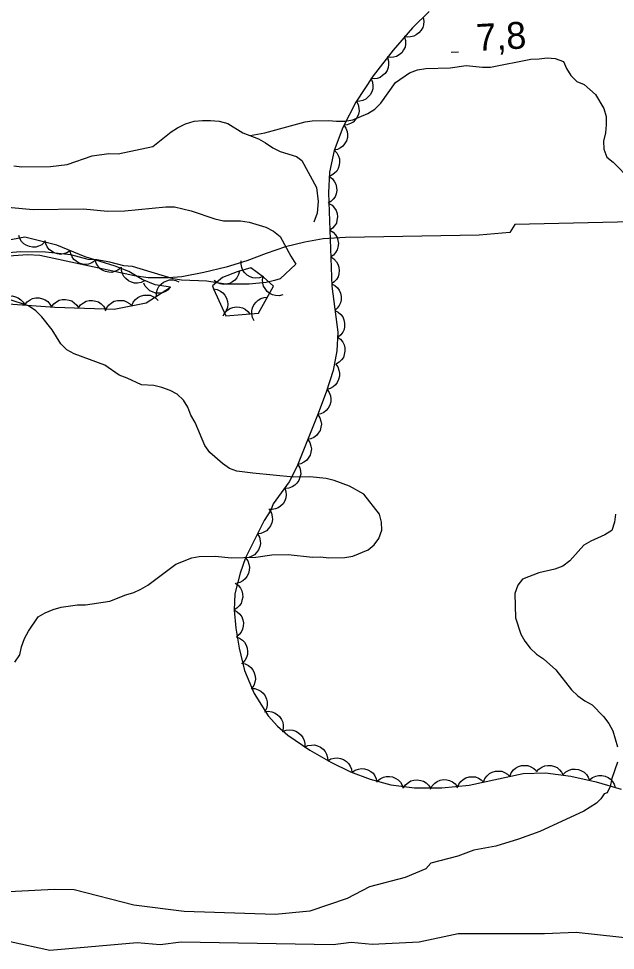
# Model space of a CAD drawing. Extents: x 336540 to 340074, y 5572036 to 5573747.
# Drawn here: x 338076.7 to 338143.3, y 5573380.1 to 5573484.2 of the extents above; entities that cross this region are included whole.
import ezdxf

# ---------------------------------------------------------------- set-up
doc = ezdxf.new("R2010")
doc.units = 0
for name, color, linetype in [('Niveau 2', 7, 'Continuous'), ('Niveau 22', 7, 'Continuous'), ('Niveau 3', 7, 'Continuous'), ('Niveau 44', 7, 'Continuous')]:
    doc.layers.add(name, color=color, linetype=linetype)

msp = doc.modelspace()

# ---------------------------------------------------------------- linework, layer by layer
at = {"layer": 'Niveau 2'}
for points in [[(338102.56, 5573471.17), (338104.19, 5573471.47), (338108.69, 5573472.7), (338109.48, 5573472.83), (338111.29, 5573472.87), (338112.2, 5573472.77), (338113.11, 5573472.79), (338114.01, 5573472.93), (338115.69, 5573473.64), (338116.47, 5573474.11), (338117.14, 5573474.81), (338118.79, 5573477.12), (338120.35, 5573478.18), (338121.25, 5573478.54), (338122.15, 5573478.67), (338124.87, 5573478.73), (338126.67, 5573478.99), (338128.49, 5573478.81), (338129.39, 5573478.83), (338133.9, 5573479.72), (338134.81, 5573479.74), (338135.71, 5573479.87), (338136.62, 5573479.78), (338137.53, 5573479.45), (338137.89, 5573478.66), (338138.36, 5573477.88), (338139.05, 5573477.21), (338139.85, 5573476.89), (338141.12, 5573475.78), (338142.06, 5573474.2), (338142.3, 5573473.3), (338142.32, 5573472.39), (338142.23, 5573471.48), (338142.02, 5573470.56), (338142.04, 5573469.65), (338142.4, 5573468.75), (338143.09, 5573468.2), (338145.05, 5573466.19)], [(338076.15, 5573467.79), (338077.05, 5573467.7), (338080.25, 5573467.72), (338082.1, 5573467.93), (338084.89, 5573468.9), (338086.74, 5573469.17), (338087.81, 5573469.14), (338091.67, 5573469.96), (338093.72, 5573471.58), (338094.44, 5573472.05), (338095.33, 5573472.47), (338096.28, 5573472.77), (338097.23, 5573472.85), (338098.13, 5573472.87), (338099.09, 5573472.78), (338100.05, 5573472.52), (338101.71, 5573471.49), (338103.46, 5573470.8), (338104.26, 5573470.37), (338105.06, 5573469.82), (338105.91, 5573469.39), (338107.73, 5573468.82), (338108.3, 5573468.38), (338109.94, 5573465.38), (338110.15, 5573463.8), (338110.01, 5573462.5), (338109.66, 5573461.51)], [(338075.49, 5573463.18), (338078.3, 5573462.91), (338083.92, 5573462.98), (338086.62, 5573462.71), (338088.53, 5573462.76), (338093.13, 5573463.2), (338094.09, 5573463.22), (338095.95, 5573462.76), (338098.61, 5573461.87), (338099.57, 5573461.66), (338101.48, 5573461.65), (338102.44, 5573461.51), (338104.31, 5573460.93), (338105.16, 5573460.5), (338105.9, 5573459.9), (338107.08, 5573457.68), (338107.66, 5573456.79), (338105.9, 5573455.17), (338105.28, 5573454.99), (338104.33, 5573454.74), (338102.43, 5573454.58), (338099.79, 5573454.58), (338097.7, 5573454.92), (338094.89, 5573455.03), (338093.93, 5573455.17), (338089.4, 5573456.53), (338088.45, 5573456.62), (338086.86, 5573457.03), (338085.4, 5573457.28), (338084.44, 5573457.31), (338082.52, 5573457.83), (338079.7, 5573458.16), (338076.84, 5573458.2), (338070.05, 5573457.59)], [(338076.26, 5573412.33), (338076.81, 5573413.13), (338077.02, 5573414.05), (338077.34, 5573414.96), (338077.77, 5573415.77), (338078.87, 5573417.38), (338079.65, 5573417.85), (338080.55, 5573418.21), (338081.45, 5573418.46), (338083.26, 5573418.73), (338084.16, 5573418.74), (338086.87, 5573419.14), (338088.66, 5573419.86), (338089.56, 5573420.11), (338090.35, 5573420.47), (338091.13, 5573420.94), (338094.25, 5573423.28), (338096.04, 5573424), (338096.83, 5573424.13), (338098.64, 5573424.17), (338100.45, 5573423.98), (338103.17, 5573424.04), (338104.97, 5573424.3), (338106.78, 5573424.34), (338109.51, 5573424.06), (338110.41, 5573424.08), (338111.32, 5573423.98), (338113.13, 5573424.02), (338114.03, 5573424.15), (338115.71, 5573424.87), (338116.38, 5573425.45), (338116.93, 5573426.15), (338117.25, 5573427.06), (338117.23, 5573427.97), (338116.98, 5573428.88), (338115.24, 5573431.11), (338113.64, 5573431.99), (338111.93, 5573432.63), (338111.02, 5573432.84), (338109.2, 5573433.03), (338107.39, 5573432.99), (338102.85, 5573433.46), (338101.04, 5573433.65), (338100.24, 5573433.97), (338099.44, 5573434.53), (338098.05, 5573435.75), (338097.47, 5573436.53), (338096.4, 5573439.12), (338095.93, 5573439.91), (338095.57, 5573440.81), (338095.1, 5573441.6), (338094.4, 5573442.26), (338093.6, 5573442.7), (338092.69, 5573443.02), (338091.78, 5573443.23), (338090.42, 5573443.31), (338088.82, 5573444.08), (338087.91, 5573444.4), (338086.3, 5573445.5), (338082.88, 5573446.79), (338082.07, 5573447.23), (338081.38, 5573447.9), (338080.44, 5573449.47), (338079.28, 5573450.92), (338078.59, 5573451.59), (338077.78, 5573452.14), (338073.22, 5573453.64)], [(338143.35, 5573428.87), (338143.25, 5573427.96), (338142.93, 5573427.04), (338142.15, 5573426.57), (338140.58, 5573425.86), (338139.8, 5573425.38), (338138.25, 5573423.65), (338137.47, 5573423.06), (338136.58, 5573422.7), (338134.77, 5573422.32), (338132.98, 5573421.6), (338132.43, 5573420.91), (338132.11, 5573419.99), (338132.17, 5573417.27), (338132.77, 5573415.46), (338133.24, 5573414.68), (338133.82, 5573413.89), (338134.51, 5573413.23), (338135.32, 5573412.68), (338136.7, 5573411.46), (338138.44, 5573409.22), (338139.14, 5573408.55), (338139.94, 5573408), (338140.74, 5573407.57), (338142.01, 5573406.23), (338142.6, 5573405.45), (338143.07, 5573404.66), (338143.56, 5573402.85)], [(338143.59, 5573401.15), (338142.95, 5573399.32), (338142.74, 5573398.41), (338142.42, 5573397.72), (338142.08, 5573397.6), (338141.71, 5573397.06), (338141.22, 5573396.56), (338139.82, 5573395.67), (338134.91, 5573393.41), (338132.51, 5573392.53), (338129.98, 5573391.77), (338127.52, 5573391.31), (338125.74, 5573390.62), (338122.74, 5573389.87), (338122.16, 5573389.23), (338119.86, 5573388.26), (338115.87, 5573387.2), (338113.39, 5573385.89), (338109.22, 5573384.5), (338105.35, 5573384.11), (338095.19, 5573384.46), (338089.55, 5573385.18), (338082.87, 5573386.88), (338080.67, 5573386.93), (338067.67, 5573386.25)], [(338150.55, 5573380.84), (338138.96, 5573382.12), (338135.43, 5573381.94), (338125.78, 5573381.94), (338121.41, 5573381.03), (338116.19, 5573380.76), (338113.82, 5573380.99), (338111.81, 5573380.73), (338094.85, 5573381.04), (338092.5, 5573380.73), (338089.94, 5573380.94), (338080.15, 5573380.11), (338071.28, 5573382.03)]]:
    msp.add_lwpolyline(points, dxfattribs=at)
at = {"layer": 'Niveau 22'}
msp.add_lwpolyline([(338145.23, 5573461.55), (338132.11, 5573461.24), (338131.54, 5573460.36), (338128.11, 5573460.04), (338113.21, 5573459.77), (338110.71, 5573459.64), (338108.65, 5573459.28), (338106.48, 5573458.73), (338104.33, 5573458.01), (338102.18, 5573457.17), (338099.87, 5573456.46), (338097.37, 5573455.86), (338094.92, 5573455.38), (338093.43, 5573455.26), (338091.17, 5573455.29), (338089.64, 5573455.5), (338079.04, 5573457.76), (338077.68, 5573457.83), (338075.6, 5573457.69)], dxfattribs=at)
at = {"layer": 'Niveau 3'}
msp.add_line((338125, 5573480.51), (338125.8, 5573480.55), dxfattribs=at)
at = {"layer": 'Niveau 44'}
for points in [[(338122.52, 5573485.06), (338120.68, 5573483.2), (338118.51, 5573480.71), (338116.28, 5573477.87), (338114.36, 5573474.91), (338112.89, 5573472.06), (338111.93, 5573469.51), (338111.42, 5573467.09), (338111.31, 5573464.77), (338111.66, 5573454.34), (338112.32, 5573449.21), (338112.24, 5573447.13), (338111.82, 5573444.91), (338111.03, 5573442.51), (338110.06, 5573439.92), (338107.75, 5573434.17), (338106.89, 5573432.48), (338105.1, 5573430.01), (338104.85, 5573429.32), (338104.11, 5573428.14), (338102.02, 5573423.98), (338101.43, 5573422.27), (338100.83, 5573419.95), (338100.75, 5573418.14), (338100.94, 5573416.13), (338101.3, 5573413.88), (338101.93, 5573411.39), (338102.99, 5573408.82)], [(338121.85, 5573484.38), (338121.93, 5573483.97), (338121.89, 5573483.57), (338121.82, 5573483.25), (338121.64, 5573482.94), (338121.4, 5573482.66), (338121.09, 5573482.43), (338120.81, 5573482.27), (338120.47, 5573482.2), (338120.09, 5573482.18), (338119.74, 5573482.25)], [(338119.8, 5573482.19), (338119.91, 5573481.79), (338119.9, 5573481.38), (338119.84, 5573481.06), (338119.68, 5573480.74), (338119.47, 5573480.44), (338119.17, 5573480.2), (338118.9, 5573480.02), (338118.56, 5573479.93), (338118.19, 5573479.89), (338117.83, 5573479.93)], [(338117.87, 5573479.9), (338118, 5573479.5), (338118.01, 5573479.09), (338117.97, 5573478.77), (338117.83, 5573478.44), (338117.63, 5573478.13), (338117.34, 5573477.88), (338117.08, 5573477.68), (338116.74, 5573477.57), (338116.38, 5573477.51), (338116.02, 5573477.54)], [(338116.05, 5573477.52), (338116.21, 5573477.13), (338116.26, 5573476.73), (338116.25, 5573476.4), (338116.14, 5573476.06), (338115.96, 5573475.74), (338115.7, 5573475.45), (338115.46, 5573475.24), (338115.14, 5573475.1), (338114.78, 5573475.01), (338114.42, 5573475)], [(338114.41, 5573475), (338114.61, 5573474.64), (338114.69, 5573474.24), (338114.72, 5573473.91), (338114.64, 5573473.57), (338114.5, 5573473.23), (338114.27, 5573472.92), (338114.05, 5573472.68), (338113.74, 5573472.51), (338113.39, 5573472.38), (338113.03, 5573472.34)], [(338113, 5573472.35), (338113.24, 5573472.01), (338113.37, 5573471.63), (338113.43, 5573471.3), (338113.4, 5573470.95), (338113.3, 5573470.6), (338113.1, 5573470.27), (338112.91, 5573470), (338112.63, 5573469.8), (338112.29, 5573469.63), (338111.94, 5573469.55)], [(338111.94, 5573469.55), (338112.23, 5573469.25), (338112.41, 5573468.88), (338112.52, 5573468.57), (338112.54, 5573468.22), (338112.5, 5573467.86), (338112.36, 5573467.5), (338112.21, 5573467.21), (338111.96, 5573466.96), (338111.65, 5573466.75), (338111.32, 5573466.61)], [(338111.4, 5573466.6), (338111.73, 5573466.35), (338111.97, 5573466.02), (338112.13, 5573465.73), (338112.2, 5573465.39), (338112.22, 5573465.02), (338112.14, 5573464.65), (338112.03, 5573464.34), (338111.83, 5573464.05), (338111.56, 5573463.79), (338111.25, 5573463.61)], [(338111.35, 5573463.6), (338111.7, 5573463.38), (338111.97, 5573463.07), (338112.15, 5573462.8), (338112.25, 5573462.46), (338112.3, 5573462.1), (338112.24, 5573461.72), (338112.17, 5573461.4), (338111.98, 5573461.1), (338111.74, 5573460.82), (338111.45, 5573460.61)], [(338111.45, 5573460.61), (338111.8, 5573460.38), (338112.07, 5573460.08), (338112.25, 5573459.8), (338112.35, 5573459.46), (338112.4, 5573459.1), (338112.35, 5573458.72), (338112.27, 5573458.4), (338112.08, 5573458.1), (338111.84, 5573457.82), (338111.55, 5573457.61)], [(338093.64, 5573454.22), (338091.93, 5573454.49), (338090.48, 5573455.08), (338088.98, 5573455.97), (338087.47, 5573456.58), (338084.13, 5573457.61), (338080.95, 5573458.91), (338077.38, 5573459.82), (338073.98, 5573459.17)], [(338079.59, 5573459.26), (338079.28, 5573458.98), (338078.91, 5573458.81), (338078.6, 5573458.71), (338078.24, 5573458.71), (338077.88, 5573458.77), (338077.53, 5573458.92), (338077.25, 5573459.09), (338077.01, 5573459.35), (338076.81, 5573459.66), (338076.69, 5573460)], [(338082.43, 5573458.3), (338082.08, 5573458.07), (338081.69, 5573457.96), (338081.37, 5573457.9), (338081.02, 5573457.95), (338080.67, 5573458.06), (338080.34, 5573458.26), (338080.08, 5573458.46), (338079.88, 5573458.75), (338079.73, 5573459.09), (338079.65, 5573459.44)], [(338085.21, 5573457.17), (338084.86, 5573456.94), (338084.47, 5573456.82), (338084.14, 5573456.77), (338083.8, 5573456.81), (338083.44, 5573456.92), (338083.12, 5573457.12), (338082.86, 5573457.33), (338082.66, 5573457.62), (338082.51, 5573457.95), (338082.43, 5573458.3)], [(338088.11, 5573456.38), (338087.78, 5573456.12), (338087.41, 5573455.97), (338087.09, 5573455.89), (338086.74, 5573455.9), (338086.37, 5573455.98), (338086.03, 5573456.15), (338085.76, 5573456.33), (338085.53, 5573456.6), (338085.35, 5573456.92), (338085.24, 5573457.27)], [(338111.55, 5573457.61), (338111.9, 5573457.39), (338112.17, 5573457.08), (338112.35, 5573456.8), (338112.45, 5573456.47), (338112.5, 5573456.1), (338112.45, 5573455.72), (338112.37, 5573455.4), (338112.18, 5573455.1), (338111.94, 5573454.82), (338111.65, 5573454.61)], [(338090.74, 5573454.93), (338090.36, 5573454.75), (338089.95, 5573454.69), (338089.62, 5573454.69), (338089.29, 5573454.78), (338088.95, 5573454.94), (338088.66, 5573455.19), (338088.44, 5573455.43), (338088.28, 5573455.74), (338088.18, 5573456.1), (338088.16, 5573456.46)], [(338098.46, 5573454.05), (338099.82, 5573451.04), (338103.47, 5573451.32), (338105.15, 5573454.33), (338104.05, 5573455.36), (338102.63, 5573456.38), (338101.1, 5573455.96), (338099.47, 5573455.32), (338098.32, 5573454.38), (338098.46, 5573454.05)], [(338103.98, 5573455.41), (338103.59, 5573455.26), (338103.19, 5573455.24), (338102.86, 5573455.26), (338102.53, 5573455.39), (338102.21, 5573455.58), (338101.94, 5573455.85), (338101.74, 5573456.11), (338101.61, 5573456.43), (338101.54, 5573456.8), (338101.55, 5573457.16)], [(338101.34, 5573456.05), (338101.24, 5573455.64), (338101.04, 5573455.29), (338100.84, 5573455.03), (338100.56, 5573454.82), (338100.23, 5573454.66), (338099.85, 5573454.58), (338099.53, 5573454.54), (338099.19, 5573454.62), (338098.84, 5573454.75), (338098.54, 5573454.96)], [(338106.18, 5573453.37), (338105.77, 5573453.27), (338105.37, 5573453.3), (338105.04, 5573453.37), (338104.73, 5573453.54), (338104.44, 5573453.76), (338104.21, 5573454.07), (338104.04, 5573454.35), (338103.96, 5573454.69), (338103.93, 5573455.06), (338103.99, 5573455.42)], [(338075.52, 5573452.38), (338080.71, 5573452.01), (338087.37, 5573451.77), (338090.92, 5573452.47), (338093.64, 5573454.22)], [(338093.64, 5573454.22), (338093.35, 5573453.91), (338093, 5573453.71), (338092.7, 5573453.59), (338092.35, 5573453.55), (338091.98, 5573453.58), (338091.62, 5573453.7), (338091.32, 5573453.83), (338091.06, 5573454.07), (338090.83, 5573454.36), (338090.68, 5573454.69)], [(338092.07, 5573453.21), (338092.08, 5573453.63), (338092.21, 5573454.01), (338092.35, 5573454.31), (338092.59, 5573454.57), (338092.88, 5573454.8), (338093.23, 5573454.95), (338093.54, 5573455.04), (338093.9, 5573455.04), (338094.26, 5573454.97), (338094.59, 5573454.83)], [(338111.63, 5573454.61), (338112, 5573454.42), (338112.29, 5573454.14), (338112.5, 5573453.88), (338112.63, 5573453.56), (338112.71, 5573453.19), (338112.7, 5573452.81), (338112.65, 5573452.49), (338112.49, 5573452.17), (338112.28, 5573451.87), (338112.01, 5573451.63)], [(338074.37, 5573452.46), (338074.63, 5573452.79), (338074.97, 5573453.02), (338075.26, 5573453.17), (338075.61, 5573453.24), (338075.97, 5573453.25), (338076.35, 5573453.16), (338076.65, 5573453.05), (338076.93, 5573452.83), (338077.19, 5573452.56), (338077.37, 5573452.25)], [(338089.32, 5573452.15), (338089.48, 5573452.54), (338089.74, 5573452.85), (338089.98, 5573453.07), (338090.3, 5573453.23), (338090.65, 5573453.33), (338091.04, 5573453.34), (338091.36, 5573453.32), (338091.69, 5573453.18), (338092, 5573452.99), (338092.26, 5573452.73)], [(338098.46, 5573454.05), (338098.87, 5573453.98), (338099.24, 5573453.8), (338099.51, 5573453.61), (338099.73, 5573453.34), (338099.91, 5573453.02), (338100.01, 5573452.64), (338100.06, 5573452.32), (338100, 5573451.97), (338099.88, 5573451.62), (338099.7, 5573451.32)], [(338103, 5573450.48), (338102.81, 5573450.85), (338102.74, 5573451.25), (338102.73, 5573451.58), (338102.82, 5573451.92), (338102.97, 5573452.26), (338103.21, 5573452.56), (338103.44, 5573452.79), (338103.75, 5573452.95), (338104.1, 5573453.07), (338104.46, 5573453.1)], [(338077.37, 5573452.25), (338077.63, 5573452.58), (338077.96, 5573452.81), (338078.25, 5573452.96), (338078.6, 5573453.03), (338078.97, 5573453.03), (338079.34, 5573452.94), (338079.65, 5573452.83), (338079.93, 5573452.62), (338080.18, 5573452.35), (338080.36, 5573452.03)], [(338080.36, 5573452.02), (338080.61, 5573452.36), (338080.93, 5573452.6), (338081.22, 5573452.77), (338081.56, 5573452.84), (338081.93, 5573452.86), (338082.31, 5573452.79), (338082.62, 5573452.69), (338082.9, 5573452.48), (338083.17, 5573452.22), (338083.36, 5573451.91)], [(338083.36, 5573451.91), (338083.6, 5573452.25), (338083.93, 5573452.5), (338084.22, 5573452.66), (338084.56, 5573452.74), (338084.93, 5573452.75), (338085.3, 5573452.68), (338085.61, 5573452.58), (338085.9, 5573452.37), (338086.16, 5573452.11), (338086.36, 5573451.81)], [(338086.37, 5573451.57), (338086.54, 5573451.96), (338086.8, 5573452.27), (338087.04, 5573452.49), (338087.36, 5573452.65), (338087.71, 5573452.75), (338088.09, 5573452.76), (338088.42, 5573452.74), (338088.75, 5573452.6), (338089.06, 5573452.41), (338089.32, 5573452.15)], [(338099.52, 5573451.02), (338099.72, 5573451.38), (338100.02, 5573451.66), (338100.29, 5573451.85), (338100.62, 5573451.97), (338100.98, 5573452.03), (338101.37, 5573451.99), (338101.69, 5573451.93), (338101.99, 5573451.76), (338102.28, 5573451.53), (338102.51, 5573451.25)], [(338112.01, 5573451.63), (338112.38, 5573451.44), (338112.68, 5573451.16), (338112.88, 5573450.91), (338113.01, 5573450.58), (338113.09, 5573450.22), (338113.08, 5573449.84), (338113.03, 5573449.51), (338112.88, 5573449.2), (338112.66, 5573448.89), (338112.39, 5573448.66)], [(338112.3, 5573448.65), (338112.64, 5573448.41), (338112.88, 5573448.08), (338113.04, 5573447.79), (338113.12, 5573447.45), (338113.13, 5573447.08), (338113.06, 5573446.7), (338112.96, 5573446.39), (338112.75, 5573446.11), (338112.49, 5573445.85), (338112.18, 5573445.65)], [(338112.06, 5573445.65), (338112.32, 5573445.32), (338112.46, 5573444.94), (338112.54, 5573444.62), (338112.52, 5573444.27), (338112.43, 5573443.91), (338112.26, 5573443.57), (338112.07, 5573443.3), (338111.8, 5573443.08), (338111.47, 5573442.9), (338111.13, 5573442.8)], [(338111.14, 5573442.8), (338111.38, 5573442.46), (338111.51, 5573442.07), (338111.57, 5573441.75), (338111.54, 5573441.4), (338111.44, 5573441.04), (338111.25, 5573440.71), (338111.05, 5573440.45), (338110.77, 5573440.24), (338110.44, 5573440.08), (338110.09, 5573439.99)], [(338110.09, 5573439.99), (338110.32, 5573439.64), (338110.44, 5573439.26), (338110.5, 5573438.93), (338110.45, 5573438.58), (338110.35, 5573438.23), (338110.15, 5573437.9), (338109.95, 5573437.64), (338109.66, 5573437.44), (338109.32, 5573437.28), (338108.97, 5573437.21)], [(338108.97, 5573437.21), (338109.2, 5573436.86), (338109.32, 5573436.47), (338109.38, 5573436.15), (338109.33, 5573435.8), (338109.23, 5573435.44), (338109.03, 5573435.12), (338108.83, 5573434.86), (338108.54, 5573434.66), (338108.2, 5573434.5), (338107.85, 5573434.42)], [(338107.87, 5573434.41), (338108.08, 5573434.05), (338108.16, 5573433.65), (338108.19, 5573433.32), (338108.11, 5573432.98), (338107.97, 5573432.63), (338107.74, 5573432.33), (338107.52, 5573432.09), (338107.22, 5573431.91), (338106.87, 5573431.78), (338106.51, 5573431.74)], [(338106.4, 5573431.81), (338106.54, 5573431.41), (338106.57, 5573431.01), (338106.54, 5573430.68), (338106.41, 5573430.35), (338106.22, 5573430.03), (338105.95, 5573429.77), (338105.69, 5573429.56), (338105.36, 5573429.44), (338105, 5573429.37), (338104.64, 5573429.38)], [(338104.71, 5573429.34), (338104.92, 5573428.98), (338105, 5573428.58), (338105.03, 5573428.25), (338104.96, 5573427.91), (338104.82, 5573427.56), (338104.6, 5573427.25), (338104.38, 5573427.01), (338104.07, 5573426.84), (338103.72, 5573426.71), (338103.37, 5573426.66)], [(338103.37, 5573426.66), (338103.57, 5573426.3), (338103.66, 5573425.9), (338103.69, 5573425.57), (338103.61, 5573425.23), (338103.48, 5573424.88), (338103.25, 5573424.57), (338103.03, 5573424.33), (338102.72, 5573424.16), (338102.38, 5573424.03), (338102.02, 5573423.98)], [(338102.02, 5573423.98), (338102.27, 5573423.65), (338102.41, 5573423.26), (338102.48, 5573422.94), (338102.45, 5573422.59), (338102.36, 5573422.23), (338102.18, 5573421.9), (338102, 5573421.63), (338101.72, 5573421.41), (338101.39, 5573421.24), (338101.04, 5573421.14)], [(338100.88, 5573421.15), (338101.22, 5573420.91), (338101.46, 5573420.58), (338101.62, 5573420.29), (338101.69, 5573419.95), (338101.71, 5573419.58), (338101.63, 5573419.2), (338101.53, 5573418.89), (338101.32, 5573418.61), (338101.06, 5573418.35), (338100.75, 5573418.16)], [(338100.75, 5573418.16), (338101.11, 5573417.96), (338101.4, 5573417.67), (338101.6, 5573417.4), (338101.72, 5573417.07), (338101.79, 5573416.71), (338101.76, 5573416.33), (338101.7, 5573416.01), (338101.53, 5573415.69), (338101.31, 5573415.4), (338101.03, 5573415.17)], [(338100.98, 5573415.16), (338101.37, 5573415.01), (338101.7, 5573414.77), (338101.93, 5573414.54), (338102.1, 5573414.23), (338102.22, 5573413.88), (338102.25, 5573413.5), (338102.25, 5573413.17), (338102.13, 5573412.84), (338101.95, 5573412.52), (338101.71, 5573412.25)], [(338101.59, 5573412.21), (338102, 5573412.12), (338102.36, 5573411.93), (338102.63, 5573411.73), (338102.84, 5573411.45), (338103.01, 5573411.13), (338103.09, 5573410.75), (338103.13, 5573410.43), (338103.06, 5573410.08), (338102.94, 5573409.73), (338102.74, 5573409.43)], [(338102.64, 5573409.38), (338103.06, 5573409.37), (338103.44, 5573409.23), (338103.74, 5573409.09), (338103.99, 5573408.84), (338104.21, 5573408.55), (338104.36, 5573408.19), (338104.45, 5573407.88), (338104.44, 5573407.53), (338104.37, 5573407.16), (338104.22, 5573406.84)], [(338102.99, 5573408.82), (338104.55, 5573406.31), (338105.58, 5573405.17), (338106.74, 5573404.17), (338109.21, 5573402.47), (338111.54, 5573401.14), (338113.75, 5573400.08), (338115.93, 5573399.23), (338118.24, 5573398.62), (338120.9, 5573398.27), (338123.97, 5573398.27), (338126.99, 5573398.57), (338133.02, 5573399.88), (338135.54, 5573399.94), (338138.35, 5573399.59), (338141.21, 5573398.94), (338143.99, 5573398.14)], [(338104.13, 5573406.77), (338104.55, 5573406.83), (338104.95, 5573406.76), (338105.27, 5573406.67), (338105.56, 5573406.48), (338105.83, 5573406.23), (338106.04, 5573405.9), (338106.18, 5573405.61), (338106.24, 5573405.26), (338106.23, 5573404.89), (338106.15, 5573404.54)], [(338106.17, 5573404.56), (338106.56, 5573404.71), (338106.97, 5573404.74), (338107.3, 5573404.73), (338107.63, 5573404.61), (338107.95, 5573404.42), (338108.23, 5573404.16), (338108.43, 5573403.91), (338108.57, 5573403.58), (338108.65, 5573403.22), (338108.65, 5573402.86)], [(338108.61, 5573402.81), (338108.99, 5573402.99), (338109.39, 5573403.06), (338109.72, 5573403.07), (338110.06, 5573402.98), (338110.4, 5573402.82), (338110.69, 5573402.58), (338110.92, 5573402.35), (338111.08, 5573402.04), (338111.19, 5573401.68), (338111.22, 5573401.32)], [(338111.21, 5573401.3), (338111.57, 5573401.51), (338111.96, 5573401.6), (338112.29, 5573401.64), (338112.64, 5573401.57), (338112.98, 5573401.44), (338113.3, 5573401.22), (338113.54, 5573401), (338113.72, 5573400.7), (338113.86, 5573400.36), (338113.91, 5573400)], [(338113.92, 5573400.01), (338114.26, 5573400.25), (338114.65, 5573400.38), (338114.97, 5573400.43), (338115.32, 5573400.39), (338115.68, 5573400.29), (338116.01, 5573400.09), (338116.27, 5573399.9), (338116.47, 5573399.61), (338116.63, 5573399.28), (338116.71, 5573398.92)], [(338128.62, 5573398.92), (338128.77, 5573399.31), (338129.03, 5573399.63), (338129.26, 5573399.86), (338129.58, 5573400.02), (338129.93, 5573400.13), (338130.31, 5573400.14), (338130.64, 5573400.12), (338130.97, 5573400), (338131.29, 5573399.81), (338131.55, 5573399.56)], [(338131.55, 5573399.56), (338131.7, 5573399.95), (338131.96, 5573400.27), (338132.2, 5573400.49), (338132.51, 5573400.65), (338132.86, 5573400.76), (338133.25, 5573400.78), (338133.57, 5573400.76), (338133.9, 5573400.63), (338134.22, 5573400.45), (338134.48, 5573400.2)], [(338134.52, 5573400.07), (338134.8, 5573400.38), (338135.14, 5573400.6), (338135.44, 5573400.73), (338135.79, 5573400.78), (338136.16, 5573400.77), (338136.53, 5573400.66), (338136.83, 5573400.53), (338137.09, 5573400.3), (338137.33, 5573400.02), (338137.5, 5573399.7)], [(338137.51, 5573399.78), (338137.82, 5573400.07), (338138.18, 5573400.25), (338138.49, 5573400.35), (338138.85, 5573400.36), (338139.21, 5573400.31), (338139.57, 5573400.17), (338139.85, 5573400.01), (338140.1, 5573399.76), (338140.31, 5573399.45), (338140.44, 5573399.12)], [(338116.74, 5573399.02), (338117.06, 5573399.29), (338117.43, 5573399.46), (338117.74, 5573399.55), (338118.1, 5573399.55), (338118.46, 5573399.49), (338118.81, 5573399.33), (338119.09, 5573399.16), (338119.33, 5573398.9), (338119.52, 5573398.59), (338119.64, 5573398.25)], [(338119.67, 5573398.27), (338119.9, 5573398.62), (338120.22, 5573398.87), (338120.5, 5573399.04), (338120.84, 5573399.13), (338121.21, 5573399.17), (338121.59, 5573399.1), (338121.9, 5573399.01), (338122.19, 5573398.82), (338122.47, 5573398.57), (338122.67, 5573398.27)], [(338122.67, 5573398.14), (338122.87, 5573398.51), (338123.16, 5573398.79), (338123.43, 5573398.99), (338123.76, 5573399.12), (338124.12, 5573399.19), (338124.5, 5573399.16), (338124.82, 5573399.1), (338125.13, 5573398.94), (338125.43, 5573398.71), (338125.66, 5573398.44)], [(338125.68, 5573398.29), (338125.84, 5573398.67), (338126.09, 5573398.99), (338126.33, 5573399.22), (338126.65, 5573399.38), (338127, 5573399.49), (338127.38, 5573399.51), (338127.71, 5573399.49), (338128.04, 5573399.36), (338128.36, 5573399.17), (338128.62, 5573398.92)], [(338140.45, 5573399.16), (338140.77, 5573399.43), (338141.14, 5573399.59), (338141.46, 5573399.67), (338141.81, 5573399.67), (338142.18, 5573399.59), (338142.52, 5573399.43), (338142.8, 5573399.26), (338143.03, 5573398.99), (338143.22, 5573398.67), (338143.33, 5573398.33)]]:
    msp.add_lwpolyline(points, dxfattribs=at)

# ---------------------------------------------------------------- texts
at = {"layer": 'Niveau 3'}
msp.add_text('7,8    ', height=3, rotation=3.1182, dxfattribs=at).set_placement((338127.88, 5573480.63))

doc.saveas('drawing.dxf')
